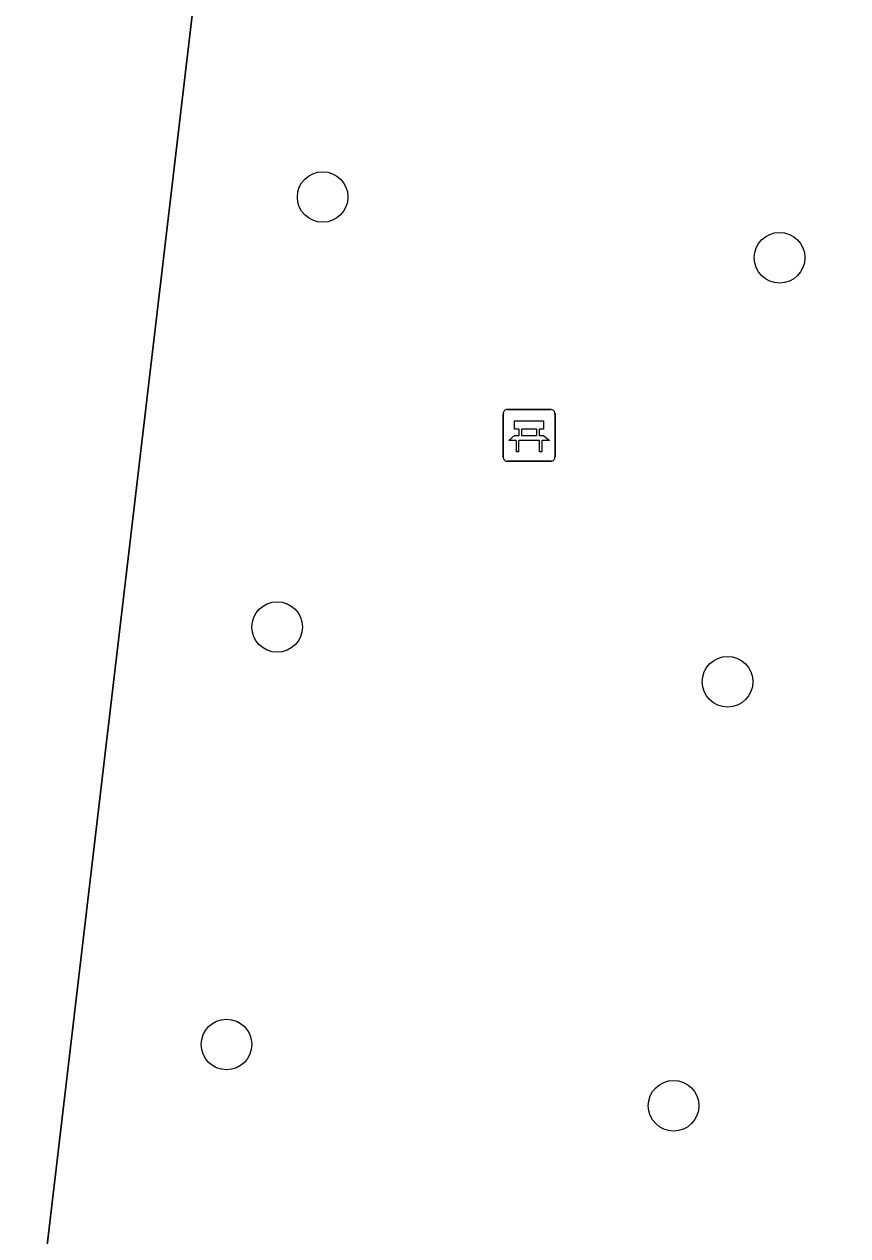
# Model space of a CAD drawing. Extents: x 157445 to 158888, y 383061 to 384688.
# Drawn here: x 157922.28 to 157938.19, y 384056.53 to 384079.95 of the extents above; entities that cross this region are included whole.
import ezdxf

# ---------------------------------------------------------------- set-up
doc = ezdxf.new("R2010")
doc.units = 0
for name, color, linetype in [('IMGEO_Bank', 7, 'Continuous'), ('IMGEO_Boom', 7, 'Continuous'), ('IMGEO_Groenvoorziening', 7, 'Continuous'), ('IMGEO_Voetpad_halfverhard', 7, 'Continuous')]:
    doc.layers.add(name, color=color, linetype=linetype)

msp = doc.modelspace()

# ---------------------------------------------------------------- linework, layer by layer
at = {"layer": 'IMGEO_Bank'}
for p, q in [((157931.607, 384072.502), (157932.448, 384072.502)), ((157932.448, 384072.502), (157931.607, 384072.502)), ((157931.532, 384071.577), (157931.532, 384072.418)), ((157931.532, 384072.418), (157931.532, 384071.577)), ((157932.532, 384072.427), (157932.532, 384071.586)), ((157932.532, 384071.586), (157932.532, 384072.427)), ((157931.841, 384072.008), (157931.841, 384072.114)), ((157931.885, 384072.114), (157931.885, 384072.008)), ((157932.173, 384072.12), (157931.891, 384072.12)), ((157931.891, 384072.002), (157932.173, 384072.002)), ((157932.179, 384072.008), (157932.179, 384072.114)), ((157932.223, 384072.114), (157932.223, 384072.008)), ((157932.229, 384071.9), (157931.836, 384071.9)), ((157932.457, 384071.502), (157931.616, 384071.502)), ((157931.616, 384071.502), (157932.457, 384071.502))]:
    msp.add_line(p, q, dxfattribs=at)
for points in [[(157931.835, 384072.12), (157931.749, 384072.12), (157931.749, 384072.281), (157932.312, 384072.281), (157932.312, 384072.12), (157932.229, 384072.12)], [(157931.779, 384071.9), (157931.637, 384071.9), (157931.749, 384072.002), (157931.835, 384072.002)], [(157932.229, 384072.002), (157932.312, 384072.002), (157932.424, 384071.9), (157932.285, 384071.9)], [(157931.829, 384071.893), (157931.829, 384071.686), (157931.786, 384071.686), (157931.786, 384071.893)], [(157932.279, 384071.893), (157932.279, 384071.686), (157932.235, 384071.686), (157932.235, 384071.893)]]:
    msp.add_lwpolyline(points, dxfattribs=at)
for centre, radius, start, end in [((157931.61, 384072.424), 0.0779, 92.4484, 184.2845), ((157931.61, 384072.424), 0.0779, 92.4484, 184.2845), ((157932.454, 384072.424), 0.0779, 2.4484, 94.2845), ((157932.454, 384072.424), 0.0779, 2.4484, 94.2845), ((157931.834, 384072.113), 0.00671, 2.8957, 87.1043), ((157931.834, 384072.009), 0.00671, 272.8957, 357.1043), ((157931.891, 384072.113), 0.00671, 92.8957, 177.1043), ((157931.891, 384072.009), 0.00671, 182.8957, 267.1043), ((157932.173, 384072.113), 0.00671, 2.8957, 87.1043), ((157932.173, 384072.009), 0.00671, 272.8957, 357.1043), ((157932.23, 384072.113), 0.00671, 92.8957, 177.1043), ((157932.23, 384072.009), 0.00671, 182.8957, 267.1043), ((157931.779, 384071.893), 0.00671, 2.8957, 87.1043), ((157931.836, 384071.893), 0.00671, 92.8957, 177.1043), ((157932.228, 384071.893), 0.00671, 2.8957, 87.1043), ((157932.285, 384071.893), 0.00671, 92.8957, 177.1043), ((157931.61, 384071.58), 0.0779, 182.4484, 274.2845), ((157931.61, 384071.58), 0.0779, 182.4484, 274.2845), ((157932.454, 384071.58), 0.0779, 272.4484, 4.2845), ((157932.454, 384071.58), 0.0779, 272.4484, 4.2845)]:
    msp.add_arc(centre, radius, start, end, dxfattribs=at)
at = {"layer": 'IMGEO_Boom'}
for centre in [(157928.042, 384076.61), (157936.871, 384075.436), (157927.163, 384068.297), (157935.866, 384067.238), (157926.184, 384060.226), (157934.823, 384059.041)]:
    msp.add_circle(centre, 0.489, dxfattribs=at)
at = {"layer": 'IMGEO_Groenvoorziening'}
msp.add_lwpolyline([(158036.074, 384116.813), (158000, 384121.076), (157931.327, 384129.374), (157916.073, 384000), (157915.798, 383997.668), (157924.343, 383997.012), (157919.343, 383957.119), (157923.105, 383956.493)], dxfattribs=at)
at = {"layer": 'IMGEO_Voetpad_halfverhard'}
msp.add_lwpolyline([(157923.105, 383956.493), (157919.343, 383957.119), (157911.157, 383958.48), (157915.798, 383997.668), (157916.073, 384000), (157931.327, 384129.374), (157934.004, 384151.844)], dxfattribs=at)

doc.saveas('drawing.dxf')
